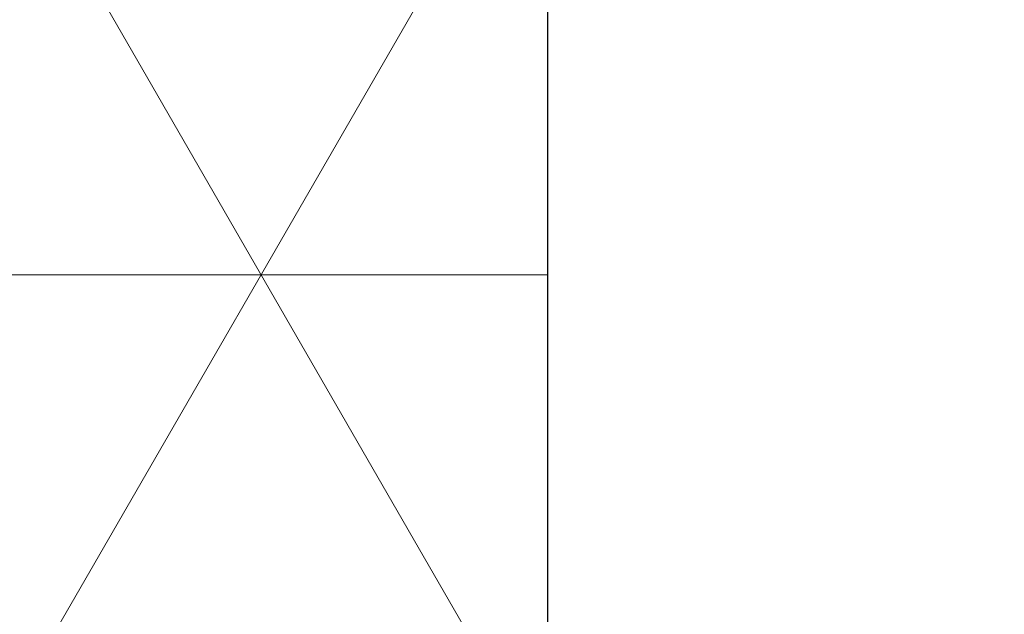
# Model space of a CAD drawing. Header units: millimetres. Extents: x -14064 to 10606674, y -83552 to 74051.
# Tile 629 of 656: x -6904 to -6832, y 34581 to 34625. Entities that reach past the tile are written whole.
import ezdxf

# ---------------------------------------------------------------- set-up
doc = ezdxf.new("R2010")
doc.units = ezdxf.units.MM

msp = doc.modelspace()

# ---------------------------------------------------------------- hatches: boundary and pattern name
at = {"lineweight": 13}
h = msp.add_hatch(dxfattribs=at)
h.set_pattern_fill('ANSI33', color=256, scale=50, style=0)
h.set_pattern_definition([(45, (-267.94, 0), (-224.5064, 224.5064), []), (45, (-43.43, 0), (-224.5064, 224.5064), [158.75, -79.375])])
h.paths.add_polyline_path([(353.59703, 34762.01446), (253.59703, 34762.01446), (253.59703, 34772.01446), (353.59703, 34772.01446), (353.59703, 34965.01446), (-1140.40297, 34965.01446), (-6865.40297, 34887.01446), (-6865.40297, 34553.01446), (-6795.40297, 34555.01446), (-6635.40297, 34553.01446), (-6561.80297, 34553.01446), (-6561.80297, 34543.01446), (-6515.40297, 34543.01446), (253.59703, 34543.01446), (253.59703, 34547.01446), (353.59703, 34547.01446)])
at = {"lineweight": 5}
h = msp.add_hatch(dxfattribs=at)
h.set_pattern_fill('NET3', color=0, scale=10)
h.set_pattern_definition([(0, (-32329.846, 73086.792), (0, 31.75), []), (60, (-32329.846, 73086.792), (-27.496307, 15.875), []), (120, (-32329.846, 73086.792), (-27.496307, -15.875), [])])
h.paths.add_polyline_path([(-6865.40297, 34887.01446), (-6905.40297, 34887.01446), (-6905.40297, 27106.642), (-6865.40297, 27106.642)])

# ---------------------------------------------------------------- linework, layer by layer
msp.add_lwpolyline([(-6865.40297, 34887.01446), (-6905.40297, 34887.01446), (-6905.40297, 27106.642), (-6865.40297, 27106.642)], close=True)

doc.saveas('drawing.dxf')
